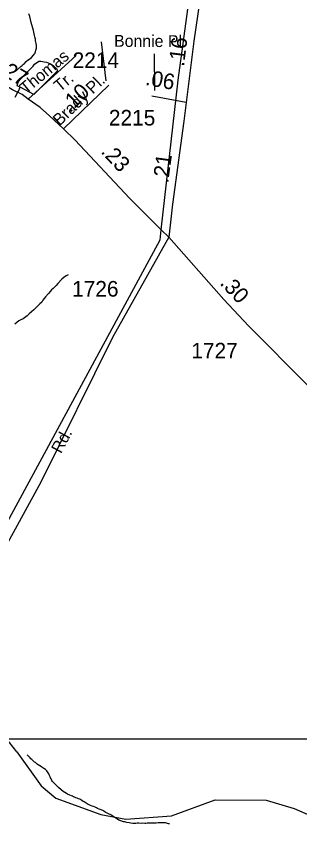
# Model space of a CAD drawing. Extents: x 2206922 to 2357709, y 510027 to 673830.
# Drawn here: x 2325457 to 2327726, y 566295 to 572837 of the extents above; entities that cross this region are included whole.
import ezdxf

# ---------------------------------------------------------------- set-up
doc = ezdxf.new("R2010")
doc.units = 0
for name, color, linetype in [('Exist Boundary Political Urban Extension UEB', 7, 'Continuous'), ('Exist Hydrographic Creek Single Shore', 7, 'Continuous'), ('Exist Hydrographic Misc Water Feature', 7, 'Continuous'), ('Exist Road Non-System Type 51', 7, 'Continuous'), ('Exist Road Non-System Type 51 Label', 7, 'Continuous'), ('Exist Road Secondary Mileage Hundredths English Label', 7, 'Continuous'), ('Exist Road Secondary Type 51 Attributed', 7, 'Continuous'), ('Exist Road Secondary Type 51 Label', 7, 'Continuous'), ('Exist Road Secondary Type 51 Number Label', 7, 'Continuous'), ('Map Preparation Inset Cut Line', 7, 'Continuous')]:
    doc.layers.add(name, color=color, linetype=linetype)

msp = doc.modelspace()

# ---------------------------------------------------------------- linework, layer by layer
at = {"layer": 'Exist Boundary Political Urban Extension UEB'}
for points in [[(2326617.5, 571132), (2326752.6, 572327.6), (2327081.9, 574735.7), (2327123.1, 575137.1), (2327143.7, 575363.5), (2327040.8, 575528.1), (2326855.5, 575692.8), (2326011.5, 576145.6), (2325992.1, 576155.6)], [(2324198.7, 567057.4), (2324364.7, 567223.3), (2324632.3, 567408.5), (2326608.5, 571051.5), (2326617.5, 571132)]]:
    msp.add_lwpolyline(points, dxfattribs=at)
at = {"layer": 'Exist Hydrographic Creek Single Shore'}
msp.add_lwpolyline([(2325462.5, 566956.9), (2325344.6, 567106.4), (2325258.4, 567322.8), (2325064.5, 567561), (2324879.5, 567668.5), (2324662.6, 567722.1), (2324529.5, 567723.2), (2324270.5, 567768.6), (2323953.5, 567890.3), (2323802.6, 567930.2), (2323586.4, 567878.8), (2323338.5, 567717.8), (2323197.5, 567672.7), (2323014.5, 567681.8), (2322646.5, 567752.3), (2322331.5, 567696.8)], dxfattribs=at)
at = {"layer": 'Exist Hydrographic Misc Water Feature'}
for points in [[(2325456.3, 572402.7), (2325464.5, 572408.8), (2325495.9, 572438.9), (2325504.1, 572445), (2325507.8, 572449.3), (2325521.7, 572461.4), (2325535.7, 572475.5), (2325553.5, 572491.5), (2325557.4, 572493.8), (2325577.5, 572509.8), (2325593.3, 572528.1), (2325598.8, 572534.1), (2325606.8, 572543.9), (2325608.9, 572550.1), (2325610.7, 572554.3), (2325614.4, 572566.3), (2325618.3, 572584.4), (2325618.1, 572596.1), (2325618.5, 572608.3), (2325611.7, 572644.1), (2325609.5, 572654.2), (2325605.6, 572673.9), (2325603.5, 572683.9), (2325601.1, 572698.1), (2325597.2, 572710), (2325594.7, 572723.7), (2325576.1, 572787.8), (2325564, 572837.4), (2325557.6, 572857.5)], [(2325487.5, 572271.1), (2325463.7, 572282.8), (2325471.7, 572310.8), (2325485.2, 572329), (2325501, 572346.9), (2325527.1, 572375.5), (2325554.3, 572401.8), (2325566.2, 572411.7), (2325592.1, 572439.9), (2325601.7, 572454.2), (2325613.6, 572464.2), (2325625.7, 572472.5), (2325637.6, 572478.4), (2325653.4, 572478.5), (2325667.5, 572476.8), (2325679.6, 572475), (2325697.7, 572471), (2325725.7, 572461.5), (2325739.9, 572451.7), (2325751.8, 572443.8), (2325760.2, 572437.7), (2325764.1, 572433.9), (2325778, 572420), (2325782.5, 572414.1), (2325784, 572410.2), (2325784.2, 572398), (2325774.3, 572388.1), (2325598.4, 572212.2), (2325487.5, 572271.1)], [(2325446.9, 572192.5), (2325468, 572230.6), (2325473.9, 572240.7), (2325487.5, 572271.1)], [(2325871.7, 570771.7), (2325855.5, 570763.6), (2325836.3, 570749.5), (2325822.3, 570735.3), (2325788.7, 570701.1), (2325774.8, 570686.9), (2325751.2, 570662.5), (2325739.3, 570650.5), (2325727.2, 570636.5), (2325715.5, 570622), (2325691.7, 570596), (2325670, 570567.6), (2325660.3, 570553.7), (2325646.6, 570539.5), (2325630.6, 570523.3), (2325596.8, 570491), (2325559, 570458.6), (2325543.7, 570444.3), (2325511.5, 570420.3), (2325493.6, 570410), (2325477.8, 570401.9), (2325462.3, 570389.6), (2325444.2, 570375.3)], [(2325462.5, 566956.9), (2325656.4, 566685.8), (2325774.5, 566585.6), (2326134.6, 566455.7), (2326334.5, 566417.8), (2326700.6, 566445.7), (2327048.5, 566574.7), (2327457.6, 566571.4), (2327682.6, 566505.1), (2328000.6, 566367), (2328317.6, 566297.7), (2328592.6, 566358.1), (2328840.5, 566502.6), (2328931.5, 566601.5), (2329004.5, 566702.9), (2329085.5, 566919.4), (2329200.6, 567098), (2329398.6, 567306.1), (2329812.6, 567552.6)], [(2326684.8, 566380.9), (2326674.5, 566382.8), (2326650.3, 566388.5), (2326636.6, 566390.6), (2326622.6, 566390.2), (2326612.8, 566390.1), (2326592.3, 566389.9), (2326576.7, 566387.8), (2326562.6, 566387.5), (2326546.4, 566387.5), (2326530.6, 566387), (2326514.6, 566387), (2326504.7, 566386.9), (2326494.5, 566384.8), (2326484.8, 566384.6), (2326470.7, 566386.7), (2326458.8, 566384.5), (2326438.7, 566386.3), (2326430.7, 566386.3), (2326424.6, 566385.9), (2326412.9, 566384), (2326401, 566383.8), (2326390.7, 566383.7), (2326374.7, 566387.4), (2326360.6, 566389.5), (2326342.5, 566393), (2326332.7, 566394.9), (2326324.5, 566397), (2326316.3, 566399), (2326294.8, 566404.7), (2326278.8, 566410.3), (2326258.5, 566424.3), (2326246.2, 566432.2), (2326230, 566444), (2326214, 566453.7), (2326194.1, 566461.6), (2326184, 566467.6), (2326167.8, 566475.2), (2326153.9, 566485.1), (2326137.3, 566492.8), (2326121.7, 566498.8), (2326107.3, 566504.7), (2326099.6, 566508.7), (2326087.3, 566514.6), (2326075.6, 566520.4), (2326065.1, 566524), (2326051.4, 566528.1), (2326039.1, 566534), (2326031.3, 566537.6), (2326025.1, 566541.7), (2326015.1, 566547.3), (2326007.1, 566551.4), (2325999.3, 566557.4), (2325993.1, 566561.2), (2325982.9, 566569.2), (2325965, 566578.8), (2325954.6, 566582.8), (2325944.5, 566586.7), (2325932.6, 566588.5), (2325923, 566594.4), (2325914.8, 566598.5), (2325906.4, 566602.6), (2325898.6, 566606.2), (2325886.5, 566610.1), (2325866.4, 566620), (2325858.2, 566624.1), (2325832.4, 566639.7), (2325816, 566653.5), (2325794, 566673), (2325783.8, 566683.1), (2325775.8, 566690.8), (2325753.4, 566714.8), (2325747.7, 566720.6), (2325741.3, 566728.4), (2325735.2, 566740.3), (2325731.1, 566748.6), (2325727.2, 566758.5), (2325723.3, 566768.5), (2325716.7, 566780.4), (2325706.5, 566798.2), (2325700.5, 566805.9), (2325690.3, 566816), (2325678.2, 566823.9), (2325660.5, 566835.5), (2325643.7, 566847.3), (2325635.9, 566851.4), (2325624, 566859.2), (2325611.5, 566871.2), (2325603.7, 566874.8), (2325591.6, 566884.7), (2325581.6, 566894.8), (2325573.4, 566902.5), (2325567.7, 566908.6), (2325543.5, 566934.2)]]:
    msp.add_lwpolyline(points, dxfattribs=at)
at = {"layer": 'Exist Road Non-System Type 51'}
msp.add_line((2325552.6, 572176.2), (2325935.9, 572525.5), dxfattribs=at)
at = {"layer": 'Exist Road Secondary Type 51 Attributed'}
for p, q in [((2325833.7, 571937.2), (2326198.2, 572288.5)), ((2326817.6, 572148.6), (2326541.7, 572198.8))]:
    msp.add_line(p, q, dxfattribs=at)
for points in [[(2326925.3, 572966.9), (2326879.2, 572638), (2326817.6, 572148.6)], [(2325833.7, 571937.2), (2325723.9, 572041.2), (2325649, 572109.8), (2325552.6, 572176.2), (2325503.3, 572212.7), (2325427.8, 572250.5), (2325256.8, 572350.6), (2324659.3, 572698.3)], [(2326817.6, 572148.6), (2326798.9, 572000.5), (2326707.9, 571335.2), (2326677.9, 571071.6)], [(2326677.9, 571071.6), (2326617.5, 571132), (2326364.6, 571384.9), (2325927.8, 571848), (2325833.7, 571937.2)], [(2326677.9, 571071.6), (2326227.6, 570269.8), (2325652.5, 569113.6), (2325353.5, 568567.1), (2324923.6, 567708), (2324790.8, 567471.8), (2324745, 567405.3), (2324683, 567343.3), (2324632.9, 567299), (2324507.4, 567201.6), (2324324.7, 567055.8), (2324234.4, 566972.7), (2324148.9, 566875.3), (2324094.3, 566794.1), (2323982.1, 566585.9), (2323710.6, 566064.7), (2323526.1, 565708.9), (2323428.8, 565537.6)], [(2327793.1, 569882.6), (2327315.1, 570364.1), (2327117.8, 570574.8), (2326677.9, 571071.6)]]:
    msp.add_lwpolyline(points, dxfattribs=at)
at = {"layer": 'Exist Road Secondary Type 51 Number Label'}
for points in [[(2326176.2, 572321.2), (2326139.2, 572633.4)], [(2326564.9, 572243.9), (2326562.2, 572539)]]:
    msp.add_lwpolyline(points, dxfattribs=at)
at = {"layer": 'Map Preparation Inset Cut Line'}
msp.add_line((2329076.9, 567057.4), (2324745.9, 567057.4), dxfattribs=at)

# ---------------------------------------------------------------- texts
at = {"layer": 'Exist Road Non-System Type 51 Label'}
for s, p in [('Thomas', (2325534.4, 572211.5)), ('Tr.', (2325806.6, 572229.7))]:
    msp.add_text(s, height=95, rotation=39.61212, dxfattribs=at).set_placement(p)
at = {"layer": 'Exist Road Secondary Mileage Hundredths English Label'}
for s, rotation, p in [('.16', 82.82019, (2326798.9, 572432.5)), ('.27', 329.64226, (2325302.2, 572390.3)), ('.06', 349.69952, (2326484.3, 572290.4)), ('.10', 43.94729, (2325886.3, 572062.3)), ('.23', 313.32605, (2326128.4, 571751.1)), ('.21', 82.21096, (2326672.1, 571499)), ('.30', 313.16726, (2327081.1, 570700.2))]:
    msp.add_text(s, height=125, rotation=rotation, dxfattribs=at).set_placement(p)
at = {"layer": 'Exist Road Secondary Type 51 Label'}
for s, rotation, p in [('Bonnie Pl.', 359.74311, (2326239.7, 572594.1)), ('Brady Pl.', 43.94727, (2325804.5, 571957)), ('Rd.', 61.66499, (2325814.5, 569336.7))]:
    msp.add_text(s, height=95, rotation=rotation, dxfattribs=at).set_placement(p)
at = {"layer": 'Exist Road Secondary Type 51 Number Label'}
for s, p in [('2214', (2325907.8, 572424.5)), ('2215', (2326198.1, 571964.8)), ('1726', (2325903.6, 570596.7)), ('1727', (2326858.1, 570102.1))]:
    msp.add_text(s, height=125, dxfattribs=at).set_placement(p)

doc.saveas('drawing.dxf')
